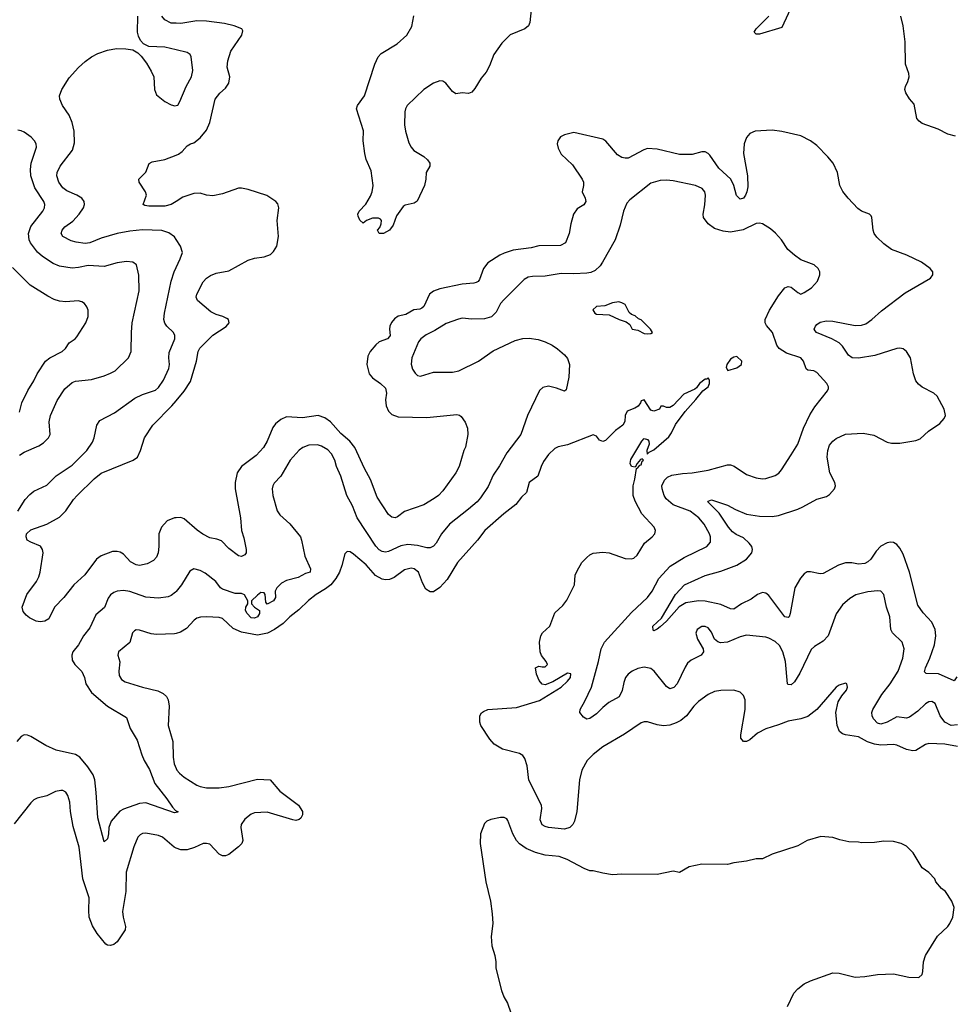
# Model space of a CAD drawing. Header units: inches. Extents: x 1771504 to 1971212, y 471788 to 643615.
# Tile 533 of 587: x 1909021 to 1914876, y 532264 to 538428. Entities that reach past the tile are written whole.
import ezdxf

# ---------------------------------------------------------------- set-up
doc = ezdxf.new("R2010")
doc.units = ezdxf.units.IN
doc.header["$MEASUREMENT"] = 0
doc.layers.add('B9503', color=7, linetype='Continuous')
doc.layers.add('B9513', color=7, linetype='Continuous')

msp = doc.modelspace()

# ---------------------------------------------------------------- linework, layer by layer
at = {"layer": 'B9503', "color": 5}
for points, elevation in [([(1910000, 538238.8), (1909930, 538255.3), (1909830, 538259.7), (1909795.8, 538275.8), (1909776.6, 538296.6), (1909764.1, 538324.1), (1909759.3, 538350), (1909760.3, 538450)], 340), ([(1910000, 538405.5), (1909970, 538406.3), (1909930, 538427.4), (1909910, 538449.7)], 320), ([(1910000, 537052.3), (1909989, 537069), (1909953.6, 537093.6), (1909910, 537108.8), (1909790, 537112.3), (1909710, 537104.8), (1909630, 537089.9), (1909530, 537060.2), (1909459.3, 537030), (1909430, 537026), (1909374.3, 537034.3), (1909343.8, 537043.8), (1909291.8, 537070), (1909281.3, 537090), (1909286.9, 537110), (1909304.4, 537130), (1909352.6, 537167.4), (1909394, 537210), (1909420.4, 537250), (1909427.1, 537270), (1909425.1, 537290), (1909409.7, 537310), (1909378.7, 537330), (1909316.3, 537356.3), (1909290, 537375.3), (1909266, 537410), (1909254, 537450), (1909255.9, 537470), (1909274, 537510), (1909350.8, 537610), (1909363.1, 537656.9), (1909362.4, 537730), (1909350, 537784.5), (1909330, 537829.6), (1909289.8, 537890), (1909272, 537930), (1909270.9, 537950), (1909283.9, 537990), (1909330, 538063.1), (1909390, 538129), (1909430, 538165.3), (1909470, 538194.7), (1909510, 538216.5), (1909570, 538236.9), (1909627.5, 538247.5), (1909686.1, 538246.1), (1909730, 538238.4), (1909760.9, 538220.9), (1909780.3, 538200.3), (1909815.1, 538155.1), (1909844.4, 538104.4), (1909859.5, 538070), (1909865.7, 537990), (1909877.8, 537957.8), (1909930, 537914.9), (1909970, 537894), (1909991.5, 537888.5), (1910000, 537890.7)], 340), ([(1909018.8, 535701.2), (1909050, 535720.3), (1909140.3, 535759.7), (1909170, 535779.5), (1909201.3, 535810), (1909211.2, 535830), (1909206, 535910), (1909214.2, 535950), (1909255.5, 536044.5), (1909302.9, 536117.1), (1909350, 536156), (1909370, 536164.9), (1909470, 536176.1), (1909550, 536198), (1909590, 536213.8), (1909618.7, 536230), (1909701.6, 536310), (1909718.7, 536350), (1909719.7, 536470), (1909725.3, 536530), (1909768.8, 536730), (1909767.6, 536827.6), (1909752.9, 536892.9), (1909729.7, 536909.7), (1909690, 536914.7), (1909630, 536906), (1909550, 536882), (1909450, 536888.1), (1909390, 536875.5), (1909350, 536872.8), (1909270, 536885.6), (1909230, 536900.9), (1909164.3, 536944.3), (1909131.5, 536971.5), (1909088.9, 537030), (1909081.1, 537050), (1909076.8, 537090), (1909090, 537132), (1909166.2, 537230), (1909176, 537250), (1909178, 537270), (1909172, 537290), (1909115.1, 537375.1), (1909089.8, 537450), (1909087.9, 537490), (1909092.8, 537530), (1909126, 537630), (1909125.1, 537650), (1909114.5, 537670), (1909092.2, 537692.2), (1909050, 537722.9), (1909030, 537732), (1909010, 537736.2)], 360), ([(1910000, 537289.2), (1909970, 537269.8), (1909930, 537259.4), (1909830, 537259.3), (1909804, 537264), (1909794.5, 537270), (1909815.1, 537330), (1909808.3, 537350), (1909767.8, 537410), (1909767, 537430), (1909810, 537473.4), (1909831.7, 537528.3), (1909850, 537538), (1909930, 537551.4), (1910000, 537580.3)], 320), ([(1909019.3, 535970), (1909034.8, 536030), (1909072.9, 536107.1), (1909110, 536166.4), (1909130.9, 536210), (1909182.4, 536290), (1909209.9, 536310.1), (1909287.6, 536350), (1909307.8, 536370), (1909330, 536404.9), (1909369.2, 536430), (1909378.3, 536441.7), (1909434.5, 536530), (1909449.5, 536570), (1909449.5, 536610), (1909442, 536630), (1909426, 536650), (1909410, 536660.7), (1909386.7, 536666.7), (1909310, 536662.4), (1909270, 536665.3), (1909236, 536676), (1909196.8, 536696.8), (1909086.2, 536766.2), (1908976.3, 536876.3)], 380), ([(1909009.7, 535350), (1909055.7, 535424.3), (1909084.2, 535455.8), (1909110, 535475.6), (1909190, 535513.4), (1909250, 535571.6), (1909350, 535639), (1909440.4, 535730), (1909476.1, 535783.9), (1909486.4, 535810), (1909503, 535890), (1909522.2, 535917.8), (1909614.3, 535965.7), (1909742.3, 536057.7), (1909790, 536082), (1909870, 536109.2), (1909890, 536124.4), (1909920.7, 536170), (1909955.1, 536244.9), (1909958.8, 536270), (1909954.2, 536310), (1909956.6, 536343.4), (1909990.9, 536430), (1909992.6, 536450), (1909984.2, 536470), (1909941.1, 536510), (1909928.4, 536528.4), (1909922.8, 536550), (1909927, 536590), (1909969.1, 536790.9), (1909987.7, 536850), (1910000, 536875.9)], 340), ([(1910000, 535309.3), (1909990, 535308.8), (1909944.9, 535290), (1909907.6, 535250), (1909892.8, 535210), (1909892.4, 535130), (1909887.1, 535090), (1909876.9, 535063.1), (1909858.3, 535041.7), (1909818.5, 535021.5), (1909770, 535011.8), (1909750, 535014.8), (1909713.6, 535033.6), (1909670, 535081.6), (1909650, 535094.7), (1909630, 535098.9), (1909602.5, 535097.5), (1909530, 535071.5), (1909501.6, 535050), (1909428.5, 534951.5), (1909359.5, 534890), (1909297.8, 534810), (1909238.5, 534750), (1909203, 534677), (1909177.8, 534662.2), (1909150, 534657.7), (1909123.1, 534663.1), (1909082.9, 534682.9), (1909060.7, 534700.7), (1909043.3, 534723.3), (1909037.2, 534750), (1909065.3, 534830), (1909125.7, 534910), (1909140, 534940), (1909149.2, 534970), (1909167.9, 535090), (1909164.7, 535110), (1909152.1, 535132.1), (1909090, 535157), (1909068.7, 535170), (1909060.8, 535190), (1909064.4, 535210), (1909090, 535234.3), (1909191.3, 535268.7), (1909270, 535313.8), (1909310, 535352.9), (1909356.9, 535423.1), (1909380.8, 535450), (1909486.4, 535553.6), (1909530, 535589.3), (1909730.8, 535669.2), (1909757.6, 535690), (1909776.4, 535730), (1909802.6, 535810), (1909854.5, 535890), (1909972.5, 536010), (1910000, 536042.4)], 320), ([(1910000, 534847.9), (1909996.6, 534843.4), (1909970, 534822), (1909950, 534814.7), (1909890, 534806.9), (1909810, 534813.3), (1909710, 534848), (1909670, 534853.5), (1909630, 534849.8), (1909610, 534842.2), (1909590, 534827.8), (1909574.5, 534805.5), (1909551.7, 534748.3), (1909497.2, 534702.8), (1909460, 534620), (1909419.6, 534570), (1909390, 534513.3), (1909352.9, 534470), (1909346.7, 534450), (1909350, 534418.8), (1909365.7, 534390), (1909410, 534348), (1909426.5, 534310), (1909434.9, 534270), (1909470, 534216.5), (1909570.3, 534130), (1909690, 534058.7), (1909712.2, 533990), (1909756.5, 533916.5), (1909785.5, 533825.5), (1909800.6, 533790), (1909834.4, 533734.4), (1909865.8, 533645.8), (1909942.4, 533550), (1909978, 533498), (1909996.4, 533476.4), (1910000, 533474.8)], 340), ([(1910000, 534585.2), (1909990, 534582), (1909878, 534578), (1909843.5, 534583.5), (1909770, 534606.6), (1909750, 534607.8), (1909738.6, 534601.4), (1909727.4, 534590), (1909710.9, 534529.1), (1909639.5, 534470), (1909634.9, 534450), (1909647.7, 534407.7), (1909641.5, 534350), (1909643, 534323), (1909657.6, 534297.6), (1909682, 534282), (1909790, 534249.1), (1909886.3, 534226.3), (1909919.3, 534210), (1909939.5, 534190), (1909950.2, 534170), (1909957.3, 534130), (1909950.3, 534010), (1909980.3, 533910), (1909981.8, 533810), (1909986.9, 533770), (1910000, 533740.9)], 360), ([(1910000, 533464), (1909990, 533462), (1909810, 533524.7), (1909770, 533520.2), (1909670, 533485.8), (1909647.3, 533472.7), (1909592.7, 533410), (1909578.2, 533370), (1909576.9, 533330), (1909570, 533299.3), (1909550, 533281.2), (1909510.5, 533430.5), (1909500.6, 533590), (1909490.5, 533670), (1909479.9, 533699.9), (1909447.4, 533750), (1909396.8, 533810), (1909370, 533828.4), (1909250, 533854.1), (1909184.1, 533884.1), (1909090, 533941.3), (1909070, 533949), (1909050, 533949.8), (1909030, 533940.8), (1909003, 533910)], 340), ([(1910000, 533241.9), (1909986.8, 533246.8), (1909914.7, 533310), (1909890, 533320.9), (1909810, 533335.4), (1909790, 533333), (1909775.4, 533324.6), (1909761.3, 533310), (1909736, 533250), (1909687.8, 533090), (1909685.5, 532970), (1909665.4, 532845.4), (1909667.8, 532810), (1909684, 532750), (1909681.5, 532730), (1909630, 532654), (1909610, 532637.6), (1909590, 532631.6), (1909570, 532634.5), (1909561.1, 532641.1), (1909506.9, 532706.9), (1909476, 532756), (1909456.8, 532810), (1909452.7, 532850), (1909455.3, 532930), (1909416.1, 533050), (1909392.3, 533247.7), (1909355.9, 533375.9), (1909338.9, 533470), (1909334.3, 533530), (1909322, 533570), (1909310, 533592.7), (1909290, 533602.7), (1909278, 533602), (1909244.5, 533595.5), (1909190, 533569.2), (1909130, 533553.2), (1909110, 533544), (1909090, 533524), (1908986.3, 533393.7)], 360)]:
    msp.add_lwpolyline(points, dxfattribs=dict(at, elevation=elevation))
at = {"layer": 'B9513', "color": 5}
for points, elevation in [([(1913871, 538550), (1913790, 538379.7), (1913650, 538338), (1913630, 538338), (1913623, 538343), (1913618, 538350), (1913629.6, 538370), (1913710, 538450.3)], 280), ([(1912221.1, 538490), (1912214, 538410), (1912204.9, 538390), (1912182.8, 538370), (1912090, 538332.8), (1912039.1, 538280.9), (1911989.3, 538210.7), (1911961.8, 538138.2), (1911941.4, 538098.6), (1911910, 538061.2), (1911870, 537997.2), (1911850, 537974), (1911830, 537966), (1911790, 537969), (1911750, 537964), (1911730, 537978), (1911688, 538030), (1911670, 538042), (1911650, 538044), (1911610, 538029.4), (1911550, 537989.6), (1911445.3, 537890), (1911435.3, 537870), (1911432, 537850), (1911430.3, 537769.7), (1911435.8, 537730), (1911456.6, 537656.6), (1911470.2, 537630.2), (1911488.7, 537608.7), (1911550, 537571.7), (1911572.7, 537550), (1911588, 537530), (1911587.7, 537510), (1911564.9, 537470), (1911563.8, 537430), (1911554.9, 537390), (1911507.9, 537292.1), (1911490, 537278.9), (1911434, 537266), (1911421.8, 537258.2), (1911379.2, 537200.8), (1911357.8, 537142.2), (1911335.5, 537110), (1911298, 537090), (1911269.7, 537089.7), (1911260.9, 537110), (1911274, 537126), (1911282.4, 537150), (1911285.1, 537170), (1911279.1, 537179.1), (1911265.8, 537185.8), (1911230, 537185.6), (1911191.3, 537170), (1911170, 537154), (1911150, 537172.7), (1911138.6, 537198.6), (1911136.9, 537210), (1911144.7, 537230), (1911186.4, 537273.6), (1911217.2, 537322.8), (1911227.3, 537350), (1911234.2, 537390), (1911221, 537481), (1911190, 537552.3), (1911180.2, 537590), (1911170.7, 537670), (1911172.2, 537732.2), (1911128.4, 537870), (1911135.1, 537890), (1911178, 537950), (1911244.4, 538150), (1911265.4, 538194.6), (1911283.7, 538216.3), (1911383.6, 538276.4), (1911444.4, 538330), (1911475, 538385), (1911488, 538452)], 280), ([(1910000, 537580.3), (1910013.9, 537586.1), (1910037.5, 537602.5), (1910070, 537638), (1910090, 537651.1), (1910110, 537657.6), (1910150, 537689.1), (1910190, 537735.8), (1910210, 537784), (1910244.4, 537930), (1910272.7, 537967.3), (1910310, 537999.5), (1910329.1, 538030.9), (1910336.5, 538070), (1910319.2, 538130), (1910323.1, 538170), (1910342.7, 538230), (1910411.5, 538330), (1910417.2, 538357.2), (1910411.1, 538371.1), (1910364, 538390), (1910303, 538403), (1910190, 538417.7), (1910130, 538420.7), (1910030, 538404.6), (1910000, 538405.5)], 320), ([(1914877.5, 537697.5), (1914829, 537710), (1914770, 537742), (1914670, 537778.7), (1914650, 537791.6), (1914635.8, 537810), (1914618.2, 537898.2), (1914590, 537933.2), (1914567.6, 537970), (1914560.7, 537990), (1914564.2, 538010), (1914579.6, 538040.4), (1914587.6, 538070), (1914585, 538090), (1914564.6, 538150), (1914562, 538290), (1914549.8, 538390.2), (1914536.4, 538450)], 280), ([(1910000, 537890.7), (1910010, 537893.4), (1910023.9, 537916.1), (1910063.5, 538010), (1910096.4, 538070), (1910104.4, 538110), (1910094.3, 538194.3), (1910087, 538210), (1910070, 538222.4), (1910000, 538238.8)], 340), ([(1914886.5, 534313.5), (1914870, 534289.2), (1914771.9, 534331.9), (1914694.9, 534334.9), (1914684.2, 534344.2), (1914688.9, 534370), (1914716, 534430), (1914745.6, 534514.4), (1914753.6, 534570), (1914751.1, 534610), (1914730, 534656.8), (1914675.2, 534715.2), (1914641.5, 534761.5), (1914589.8, 534970), (1914550, 535080.7), (1914530, 535119.7), (1914510, 535143), (1914490, 535154), (1914470, 535156.9), (1914450, 535152.4), (1914410, 535131.1), (1914380.5, 535099.5), (1914348.1, 535050), (1914330, 535033.6), (1914310, 535024.2), (1914270, 535019.8), (1914228.3, 535028.3), (1914190, 535028.1), (1914146.4, 535013.6), (1914050, 534960.8), (1914030, 534958.2), (1913970, 534971.1), (1913950, 534971.2), (1913930, 534958.7), (1913907.9, 534932.1), (1913871.4, 534870), (1913843.1, 534710), (1913836.4, 534690), (1913830, 534684.7), (1913809.7, 534690), (1913710, 534822), (1913690, 534836.9), (1913670, 534841.1), (1913638, 534830), (1913599.3, 534800.7), (1913538.4, 534770), (1913490, 534736.9), (1913470, 534738.5), (1913410, 534765.8), (1913310, 534788.4), (1913269.4, 534790.6), (1913190, 534776.5), (1913148.1, 534751.9), (1913070, 534663), (1913030, 534627.6), (1913010, 534612.3), (1912990, 534602.7), (1912985.6, 534605.6), (1912982.4, 534630), (1913038, 534682), (1913125.8, 534830), (1913182.2, 534890), (1913310, 534947.7), (1913410, 534974.6), (1913510, 535012), (1913570, 535050.2), (1913602, 535090), (1913608, 535110), (1913602, 535130), (1913587, 535150), (1913550, 535183.1), (1913504.3, 535204.3), (1913481.4, 535221.4), (1913456.5, 535250), (1913399.1, 535339.1), (1913345.6, 535390), (1913328.6, 535410), (1913330, 535414), (1913350, 535421.7), (1913370, 535415.8), (1913450, 535388.1), (1913500.8, 535360.8), (1913570, 535333), (1913650, 535318.8), (1913730, 535317.8), (1913770, 535324.7), (1913890, 535363.9), (1913922.5, 535377.5), (1914010, 535426.7), (1914070, 535443.2), (1914090, 535455.6), (1914119.7, 535490), (1914125.7, 535510), (1914121.7, 535530), (1914091.5, 535591.5), (1914075.3, 535690), (1914078.9, 535730), (1914090, 535763.8), (1914109.9, 535790.1), (1914130, 535806.3), (1914190, 535832.6), (1914299.4, 535839.4), (1914366.5, 535826.5), (1914450, 535783.6), (1914476.7, 535776.7), (1914530, 535776.5), (1914630, 535792.8), (1914656.1, 535803.9), (1914708.2, 535851.8), (1914780.6, 535899.4), (1914807, 535930), (1914815.1, 535950), (1914806, 535990), (1914763.7, 536070), (1914742.7, 536090), (1914668.2, 536128.2), (1914646.2, 536146.2), (1914630, 536167.6), (1914613.8, 536210), (1914595.8, 536310), (1914572, 536350), (1914550, 536366.2), (1914530, 536370.8), (1914510, 536368.9), (1914373.8, 536326.2), (1914270, 536308.9), (1914230.7, 536310.7), (1914207.5, 536327.5), (1914170, 536384.2), (1914150, 536403.7), (1914104, 536430), (1914007.6, 536470), (1913999.8, 536479.8), (1913994, 536490), (1914001, 536510), (1914010, 536519), (1914030, 536533.7), (1914070, 536542.3), (1914110, 536541.1), (1914250, 536512.9), (1914290, 536515.6), (1914315.6, 536524.4), (1914354.3, 536550), (1914414.9, 536605.1), (1914562.3, 536717.7), (1914720.7, 536810), (1914736.2, 536830), (1914736.2, 536850), (1914719.6, 536870), (1914664.5, 536910), (1914572.6, 536952.6), (1914476.9, 536990), (1914430, 537023.9), (1914385.6, 537065.6), (1914368.8, 537090), (1914361.8, 537110), (1914354.7, 537190), (1914350, 537199.3), (1914339.3, 537210), (1914290, 537229.7), (1914266.1, 537246.1), (1914205.1, 537310), (1914172.2, 537352.2), (1914152.8, 537390), (1914138.7, 537470), (1914111.5, 537530), (1914079.6, 537570), (1914010, 537639.7), (1913970, 537669.6), (1913910, 537699.7), (1913790, 537728.3), (1913730, 537736.4), (1913624.7, 537730), (1913590, 537714.5), (1913569.1, 537690.9), (1913554.9, 537650), (1913550.2, 537589.8), (1913576.6, 537450), (1913577.9, 537382.1), (1913572.5, 537350), (1913563.2, 537330), (1913550, 537311.3), (1913530, 537304.7), (1913507.9, 537327.9), (1913490.6, 537390), (1913470.6, 537430), (1913397.5, 537497.5), (1913339.6, 537579.6), (1913329.9, 537589.9), (1913310, 537599.4), (1913290, 537600.3), (1913230, 537584.2), (1913150, 537583.7), (1913010, 537616.2), (1912950, 537620.4), (1912926.2, 537613.8), (1912830, 537561.2), (1912810, 537559.8), (1912790, 537564.4), (1912762.3, 537582.3), (1912690, 537667.2), (1912670, 537679.8), (1912490, 537720.5), (1912430, 537707.6), (1912405.5, 537694.5), (1912388.7, 537670), (1912385.7, 537650), (1912390, 537622.8), (1912410, 537586.4), (1912480, 537520), (1912542, 537430), (1912550.3, 537410), (1912550.4, 537390), (1912541.3, 537350), (1912560.3, 537310), (1912563.6, 537290), (1912552, 537268), (1912510, 537242.6), (1912487.9, 537210), (1912470.4, 537150.4), (1912460.4, 537090), (1912436.4, 537030), (1912406.4, 537013.6), (1912270, 537012.5), (1912221, 536999), (1912110, 536983.8), (1912053.9, 536966.1), (1912026.4, 536953.6), (1911950, 536905.1), (1911923.6, 536870), (1911898, 536802), (1911890.3, 536789.7), (1911878, 536782), (1911862.8, 536777.2), (1911790, 536772), (1911650, 536742.7), (1911610, 536728.4), (1911585.3, 536710), (1911550, 536632), (1911538.6, 536621.4), (1911525.1, 536614.9), (1911488.2, 536611.8), (1911438.3, 536581.7), (1911390, 536572), (1911365.8, 536554.2), (1911348, 536532), (1911338, 536510), (1911335.5, 536490), (1911339.6, 536450), (1911336.4, 536443.6), (1911322, 536430), (1911270.4, 536410), (1911250, 536392.4), (1911214.9, 536350), (1911199.7, 536320.3), (1911193.6, 536270), (1911209, 536210), (1911230, 536185.7), (1911279.3, 536150), (1911310, 536120.7), (1911316.9, 536090), (1911311.4, 536048.6), (1911314.7, 536010), (1911330, 535976.4), (1911350, 535955.6), (1911390, 535941.8), (1911570, 535938.3), (1911756.1, 535956.1), (1911772.5, 535952.5), (1911783.4, 535943.4), (1911808.3, 535908.3), (1911823, 535870), (1911825.5, 535830), (1911810.6, 535750.6), (1911800.5, 535730), (1911771.5, 535630), (1911751.5, 535590), (1911670, 535477.6), (1911643.1, 535450), (1911614.4, 535430), (1911550, 535391.5), (1911430.3, 535349.7), (1911384.7, 535315.3), (1911370, 535309.7), (1911350, 535313.6), (1911330, 535329.6), (1911258, 535438), (1911216.4, 535550), (1911178.8, 535618.8), (1911117.8, 535750), (1911087.7, 535790), (1911030, 535837.7), (1910965.5, 535910), (1910930, 535936.1), (1910890, 535949), (1910790, 535935.9), (1910690, 535942), (1910654.9, 535925.1), (1910622.3, 535897.7), (1910606.2, 535873.8), (1910570.2, 535790), (1910546.5, 535750), (1910500.4, 535699.6), (1910410.2, 535629.8), (1910382.3, 535590), (1910369.1, 535530), (1910369.1, 535490), (1910403.2, 535310), (1910408.9, 535230), (1910423.6, 535183.6), (1910438.4, 535110), (1910439.1, 535090), (1910430, 535077.2), (1910410, 535066.6), (1910390, 535072), (1910330, 535117.6), (1910284.4, 535164.4), (1910255.8, 535175.8), (1910210, 535184.8), (1910167.1, 535207.1), (1910131.5, 535231.5), (1910050, 535302.8), (1910030, 535310.7), (1910000, 535309.3)], 320), ([(1914890, 534012.5), (1914850, 534009.9), (1914810.9, 534030), (1914781.8, 534070), (1914750, 534147.6), (1914730, 534159.1), (1914710, 534156.8), (1914690, 534145.7), (1914641.6, 534098.4), (1914590, 534060.4), (1914570, 534056), (1914510, 534063.5), (1914450, 534029.9), (1914410, 534017.7), (1914390, 534023.7), (1914364.1, 534050), (1914356.2, 534070), (1914354.6, 534090), (1914361, 534110), (1914416.4, 534203.6), (1914469.8, 534270), (1914518.8, 534350), (1914547.9, 534430), (1914556.8, 534490), (1914543.5, 534530), (1914483.5, 534590), (1914472.4, 534610), (1914466.8, 534690), (1914445.8, 534750), (1914429.8, 534829.8), (1914410, 534849.6), (1914390, 534852.4), (1914330, 534845.7), (1914253.7, 534826.3), (1914215.9, 534804.1), (1914170, 534764.5), (1914131.7, 534708.3), (1914081.7, 534570), (1914050, 534537.4), (1913995.3, 534504.7), (1913974.1, 534485.9), (1913902.7, 534337.3), (1913870, 534281.6), (1913850, 534264.7), (1913830, 534265.1), (1913827.2, 534270), (1913813.7, 534410), (1913797.7, 534470), (1913775.8, 534510), (1913750, 534535.8), (1913710, 534556.8), (1913690, 534562), (1913570, 534575), (1913530, 534564.5), (1913450, 534529.8), (1913407.5, 534527.5), (1913390, 534533), (1913369.7, 534549.7), (1913350, 534592.7), (1913330, 534619.6), (1913310, 534629.6), (1913290, 534629.6), (1913261.6, 534610), (1913252.8, 534587.2), (1913262.4, 534550), (1913298, 534490), (1913300.5, 534470), (1913284.9, 534450), (1913222.7, 534417.3), (1913201.1, 534398.9), (1913185, 534375), (1913135.9, 534270), (1913114, 534246), (1913090, 534239.7), (1913070, 534252.4), (1912990.8, 534350), (1912970, 534366.4), (1912930, 534375.3), (1912890, 534366.8), (1912853.7, 534350), (1912829.4, 534330.6), (1912812.8, 534310), (1912801.7, 534278.3), (1912792.4, 534227.6), (1912772, 534188), (1912707.2, 534152.8), (1912670, 534122.7), (1912630, 534081.4), (1912590, 534054), (1912570, 534049.8), (1912550, 534060.4), (1912527.2, 534090), (1912528.7, 534110), (1912558.5, 534161.5), (1912599.2, 534250), (1912643.7, 534410), (1912659.8, 534490), (1912681.5, 534530), (1912850, 534716.5), (1912950.8, 534810), (1912978.8, 534850), (1913021.8, 534930), (1913092.8, 535007.2), (1913178.9, 535061.1), (1913320.7, 535130), (1913343.3, 535156.7), (1913345.1, 535190), (1913337.8, 535210), (1913305.3, 535270), (1913271.7, 535310), (1913217.7, 535350), (1913109.9, 535389.9), (1913067.7, 535427.7), (1913054.4, 535450), (1913041.2, 535490), (1913040.3, 535510), (1913055.5, 535544.5), (1913075.4, 535564.6), (1913102.9, 535577.1), (1913170, 535587.6), (1913230, 535590.2), (1913330, 535607.1), (1913450, 535640.3), (1913470, 535640.3), (1913492.9, 535632.9), (1913570, 535581.3), (1913630, 535560.4), (1913670, 535552.7), (1913690, 535554.4), (1913750, 535574.9), (1913771.1, 535588.9), (1913789.5, 535610), (1913850, 535704), (1913890, 535770.7), (1913926.4, 535870), (1913966.5, 535953.5), (1913996.9, 536003.1), (1914076, 536104), (1914082, 536118), (1914083.5, 536130), (1914073.3, 536150), (1914010, 536218), (1913990, 536229.7), (1913953.8, 536233.8), (1913942.3, 536242.3), (1913926.6, 536290), (1913909.2, 536310), (1913819.8, 536339.8), (1913774.7, 536370), (1913759.7, 536390), (1913731.6, 536470), (1913693.9, 536513.9), (1913686.4, 536530), (1913687, 536550), (1913713.4, 536610), (1913770, 536698.2), (1913810, 536748.1), (1913830, 536756.9), (1913850, 536753.4), (1913890, 536720.3), (1913910, 536710.4), (1913930, 536720.4), (1913976, 536750), (1914013.2, 536790), (1914029, 536830), (1914028.7, 536850), (1914018, 536870), (1913992.9, 536892.9), (1913910, 536925.2), (1913870, 536954), (1913828.7, 536990), (1913789.2, 537050), (1913751.7, 537091.7), (1913718.9, 537118.9), (1913669.5, 537149.5), (1913650, 537154), (1913630, 537151.5), (1913548.4, 537111.6), (1913470, 537097.6), (1913423, 537103), (1913370, 537119.8), (1913329.2, 537149.2), (1913300.9, 537190), (1913298, 537210), (1913309.5, 537269.5), (1913314, 537330), (1913309.5, 537350), (1913291.8, 537370), (1913250, 537389.6), (1913110, 537419.3), (1913070, 537423.5), (1913030, 537420.3), (1912970, 537403.5), (1912840.2, 537299.8), (1912821.6, 537278.4), (1912800.3, 537230), (1912778, 537142), (1912747.6, 537050), (1912669.1, 536910), (1912652.9, 536887.1), (1912621.5, 536858.5), (1912594.6, 536845.4), (1912570, 536841), (1912490, 536836), (1912410, 536839), (1912310, 536822), (1912230, 536820.8), (1912204.2, 536815.8), (1912178.4, 536801.6), (1912050, 536674.3), (1912030, 536651.1), (1912002.3, 536597.7), (1911972.9, 536567.1), (1911930, 536555.8), (1911850, 536552.8), (1911790, 536558.2), (1911766.4, 536553.6), (1911690, 536525.3), (1911618.2, 536481.8), (1911564.4, 536455.6), (1911531.1, 536430), (1911517.1, 536410), (1911475.1, 536310), (1911471, 536271), (1911480.2, 536240.2), (1911495.3, 536215.3), (1911510, 536200.4), (1911530, 536196.5), (1911610, 536221.3), (1911730, 536221.5), (1911770, 536230.3), (1911892.3, 536290), (1911984.4, 536355.6), (1912120.9, 536419.1), (1912170, 536432.8), (1912210, 536433.8), (1912265.7, 536425.7), (1912310, 536411.7), (1912353.4, 536390), (1912387.8, 536367.8), (1912430.6, 536330), (1912450, 536306), (1912461.3, 536270), (1912457.4, 536190), (1912441, 536110), (1912430, 536101.2), (1912381.1, 536121.1), (1912330, 536133), (1912294.9, 536125.1), (1912274.3, 536105.7), (1912198.9, 535950), (1912157.8, 535830), (1912070, 535715.6), (1912024.6, 535635.4), (1911984.5, 535575.5), (1911953.7, 535506.3), (1911905.4, 535434.6), (1911884.6, 535410), (1911830, 535362.5), (1911710.1, 535269.9), (1911660.8, 535210), (1911628.5, 535151.5), (1911610, 535131.2), (1911590, 535122.4), (1911570, 535121.1), (1911510, 535136.3), (1911450, 535142.4), (1911405.5, 535134.5), (1911330, 535098.8), (1911310, 535094.5), (1911290, 535098.7), (1911270, 535109.8), (1911250, 535131), (1911133.6, 535310), (1911104.8, 535384.8), (1911067.5, 535450), (1911030.5, 535570), (1911003.9, 535630), (1910994, 535670), (1910971.6, 535710), (1910950, 535734.5), (1910910, 535758.7), (1910885.7, 535765.7), (1910830, 535764.2), (1910793, 535750), (1910770, 535732.8), (1910714, 535670), (1910655.3, 535570), (1910614, 535526), (1910604.6, 535510), (1910600.8, 535490), (1910605, 535450), (1910632.3, 535352.3), (1910650, 535328.7), (1910711, 535271), (1910777.6, 535190), (1910785.3, 535170), (1910804.7, 535070), (1910841.1, 534990), (1910838, 534970), (1910810, 534961.7), (1910764.3, 534935.7), (1910690, 534915.9), (1910660.1, 534899.9), (1910630.3, 534870), (1910620.4, 534850), (1910621.6, 534810), (1910610.4, 534790), (1910570, 534769.5), (1910560.9, 534780.9), (1910557.2, 534830), (1910550, 534839), (1910530, 534841.2), (1910510, 534825.2), (1910471, 534790), (1910470.8, 534770), (1910491, 534750), (1910522.8, 534730), (1910522.4, 534710), (1910510, 534688.6), (1910490, 534680.4), (1910470, 534683.9), (1910444.7, 534710), (1910435.1, 534730), (1910437.2, 534750), (1910448.7, 534770), (1910448.7, 534790), (1910427, 534827), (1910410, 534834.5), (1910370, 534834.7), (1910290, 534862.7), (1910278.7, 534870), (1910247.8, 534910), (1910182, 534962), (1910150, 534979.7), (1910110, 534989.6), (1910085.1, 534974.9), (1910032.8, 534890), (1910000, 534847.9)], 340), ([(1910000, 536042.4), (1910050, 536101.3), (1910090, 536161.7), (1910127.1, 536290), (1910137.9, 536350), (1910148.1, 536371.9), (1910230, 536452.3), (1910312.8, 536507.2), (1910331.1, 536530), (1910327.8, 536550), (1910317.8, 536557.8), (1910292.7, 536570), (1910250, 536581.3), (1910217.8, 536597.8), (1910133.5, 536670), (1910126.4, 536690), (1910129.8, 536710), (1910170, 536787), (1910190.5, 536809.5), (1910214.8, 536825.2), (1910250, 536840.7), (1910330, 536854.7), (1910450, 536922.4), (1910490, 536934.7), (1910550, 536943.5), (1910590, 536958.5), (1910610, 536976.5), (1910629.8, 537010), (1910641.1, 537070), (1910632.9, 537170), (1910642, 537250), (1910635.9, 537275.9), (1910624, 537290), (1910566.8, 537326.8), (1910450, 537365.2), (1910410, 537373.2), (1910390, 537372.3), (1910290, 537336.9), (1910230, 537326), (1910190.4, 537329.6), (1910150, 537341.1), (1910110, 537339.7), (1910042.9, 537317.1), (1910000, 537289.2)], 320), ([(1910000, 536875.9), (1910025.7, 536930), (1910039.7, 536970), (1910028.2, 537010), (1910000, 537052.3)], 340), ([(1914890, 533877.5), (1914810, 533891.3), (1914710, 533896.4), (1914689.3, 533890.7), (1914630, 533853.3), (1914610, 533849.8), (1914570, 533858.5), (1914510, 533886.2), (1914490.6, 533890.6), (1914410, 533885), (1914370, 533891.3), (1914327.7, 533907.7), (1914270, 533938.9), (1914190, 533949.8), (1914170, 533956.9), (1914152.6, 533972.6), (1914136.8, 534010), (1914129.7, 534090.3), (1914142.7, 534157.3), (1914165.4, 534194.6), (1914196, 534230), (1914202, 534250), (1914198, 534270), (1914190, 534274), (1914150, 534261.2), (1914130, 534249), (1914010.2, 534109.8), (1913954.3, 534065.7), (1913910, 534050.8), (1913830, 534037.2), (1913770, 534012.4), (1913690, 533988.5), (1913638.9, 533961.1), (1913590, 533918.7), (1913570, 533909.6), (1913550, 533909.6), (1913534.5, 533930), (1913533.3, 533950), (1913561, 534110), (1913560.5, 534170), (1913550, 534197.2), (1913530, 534217), (1913491.2, 534231.2), (1913410, 534228.4), (1913370, 534221), (1913330, 534202.6), (1913270, 534160.4), (1913239, 534130), (1913193.1, 534070), (1913158.6, 534041.4), (1913130, 534025.3), (1913090, 534012), (1913050, 534007.8), (1913010, 534013.1), (1912950, 534032.8), (1912930, 534033), (1912910, 534026.3), (1912805.1, 533954.9), (1912670, 533876.4), (1912610, 533828.4), (1912571.6, 533790), (1912539.6, 533730), (1912525.2, 533670), (1912508.3, 533470), (1912492.8, 533410), (1912483.2, 533390), (1912463.1, 533370), (1912430, 533359.9), (1912331, 533371), (1912310, 533376.2), (1912290, 533387.4), (1912278.5, 533418.5), (1912288.2, 533490), (1912286, 533510), (1912207.4, 533667.4), (1912197.3, 533757.3), (1912183, 533803), (1912170, 533821), (1912150, 533834.4), (1912041.7, 533861.7), (1911991.4, 533891.4), (1911964.3, 533924.3), (1911908, 534010), (1911899.8, 534030), (1911900.5, 534070), (1911911.8, 534088.2), (1911923.1, 534096.9), (1911951.4, 534108.6), (1912130, 534121.3), (1912275.1, 534164.9), (1912409.6, 534250), (1912450, 534285.7), (1912467.8, 534310), (1912470, 534332.3), (1912450, 534336.4), (1912358, 534282), (1912310, 534264.2), (1912290, 534267.4), (1912271.8, 534290), (1912254.8, 534330), (1912250, 534370.8), (1912270, 534381.1), (1912290, 534375.8), (1912310, 534377.3), (1912324.4, 534390), (1912315.7, 534410), (1912287.5, 534447.5), (1912278.8, 534470), (1912275.2, 534530), (1912281.6, 534570), (1912293.1, 534590), (1912338.9, 534630), (1912370, 534715.3), (1912419.7, 534760.3), (1912445.8, 534794.2), (1912493, 534890), (1912496.8, 534950), (1912510, 534978.4), (1912539.4, 535030), (1912570, 535060.2), (1912590, 535077.4), (1912610, 535087), (1912670, 535094.9), (1912710.8, 535090), (1912810, 535055.6), (1912847.7, 535052.3), (1912863.8, 535056.2), (1912885.4, 535074.6), (1912931.2, 535150), (1912979.6, 535190), (1912996.9, 535210), (1912999.7, 535230), (1912991.3, 535250), (1912915, 535335), (1912872.7, 535412.7), (1912860.3, 535450), (1912859.8, 535510), (1912871.6, 535551.6), (1912881.2, 535618.8), (1912890, 535622), (1912901.7, 535638.3), (1912910, 535640.4), (1912917, 535663), (1912924, 535670), (1912917.5, 535677.5), (1912906.5, 535673.5), (1912884.9, 535650), (1912872.7, 535627.3), (1912849.5, 535630), (1912841.6, 535650), (1912845.6, 535674.4), (1912914.5, 535790), (1912930, 535805.5), (1912950, 535800.5), (1912959.3, 535790), (1912961.3, 535770), (1912945.5, 535730), (1912947.3, 535707.3), (1912960.1, 535719.9), (1912990, 535734.9), (1913083.3, 535816.7), (1913099.7, 535840.3), (1913125.9, 535894.1), (1913184.8, 535975.2), (1913253, 536050), (1913295.6, 536104.4), (1913328.7, 536130), (1913338, 536150), (1913338, 536170), (1913330, 536186), (1913322, 536178), (1913310, 536177.2), (1913276, 536150), (1913257.3, 536122.7), (1913245.7, 536114.3), (1913177.6, 536082.4), (1913110, 536013.2), (1913090, 535999), (1913070, 535999), (1913050, 536008), (1913032.7, 536007.3), (1913024.7, 535990), (1912990, 535976), (1912970, 535982.7), (1912930, 536048.7), (1912910, 536042), (1912906.7, 536030), (1912890.9, 536009.1), (1912870, 535995), (1912822.8, 535977.2), (1912810.3, 535950), (1912808, 535912), (1912794.8, 535890), (1912750, 535856.2), (1912686.2, 535793.8), (1912670, 535787), (1912650, 535795.1), (1912630, 535821.2), (1912610, 535829.6), (1912450, 535765.7), (1912390, 535754), (1912370, 535743), (1912330, 535704.7), (1912298.7, 535661.3), (1912283.6, 535630), (1912264.6, 535570), (1912209.4, 535530.6), (1912192.8, 535467.2), (1912162.1, 535437.9), (1912127, 535393), (1912050, 535335.1), (1911932.2, 535230), (1911886.7, 535170), (1911761.3, 535030), (1911695.9, 534924.1), (1911650, 534874), (1911610, 534846.6), (1911590, 534845.1), (1911563.3, 534863.3), (1911541.8, 534901.8), (1911517.4, 534970), (1911490.7, 534990.7), (1911470, 534993.7), (1911430, 534984), (1911364.4, 534935.6), (1911336.3, 534923.7), (1911310, 534920.7), (1911290, 534924.4), (1911247.3, 534947.3), (1911190, 535014.7), (1911110, 535081.6), (1911090, 535097), (1911070, 535099.3), (1911055.5, 535084.5), (1911038, 535010), (1911022.3, 534970), (1911000.3, 534930), (1910967.6, 534890), (1910935.9, 534864.1), (1910876.4, 534830), (1910827.6, 534792.4), (1910767.5, 534732.5), (1910712.2, 534690), (1910670, 534648.3), (1910616.4, 534610), (1910572.9, 534587.1), (1910510, 534574.3), (1910410, 534594.1), (1910357.2, 534617.2), (1910290, 534678.3), (1910270, 534684.7), (1910190, 534688.7), (1910152.6, 534687.4), (1910130, 534681.1), (1910112.1, 534667.9), (1910064.6, 534615.4), (1910026.4, 534593.6), (1910000, 534585.2)], 360), ([(1910000, 533740.9), (1910004.9, 533730), (1910021.1, 533710), (1910050, 533686), (1910130, 533636), (1910150, 533626.3), (1910190, 533619), (1910270, 533618.9), (1910330, 533626.3), (1910510, 533673.4), (1910588.4, 533668.4), (1910650, 533598), (1910764.9, 533510), (1910790.7, 533470), (1910791, 533450), (1910781, 533430), (1910770, 533421.2), (1910750, 533415.1), (1910730, 533418.4), (1910570, 533467.1), (1910490, 533462.4), (1910470, 533454.7), (1910430, 533423.6), (1910407.2, 533390), (1910404.2, 533370), (1910417.4, 533290), (1910410.3, 533270), (1910391.1, 533248.9), (1910330, 533202.6), (1910310, 533193.7), (1910290, 533192.6), (1910270, 533203.5), (1910210, 533266), (1910190, 533271.3), (1910170, 533269.7), (1910115.1, 533244.9), (1910070, 533230.9), (1910030, 533230.8), (1910000, 533241.9)], 360), ([(1910000, 533474.8), (1910010.2, 533470.2), (1910010, 533466), (1910000, 533464)], 340), ([(1913826.6, 532250), (1913865.7, 532334.3), (1913890, 532360.8), (1913930, 532391.3), (1913969.5, 532410), (1914110, 532460.7), (1914150, 532458.8), (1914250, 532433.4), (1914310, 532437.3), (1914390.3, 532450.3), (1914490, 532454), (1914586, 532434), (1914649, 532431), (1914668.7, 532450), (1914674, 532470), (1914677.2, 532530), (1914689, 532570), (1914765.2, 532690), (1914830, 532751), (1914842.7, 532770), (1914860.9, 532810), (1914869.2, 532870), (1914854, 532910), (1914815.3, 532970), (1914789.3, 532989.3), (1914755.3, 533030), (1914748.7, 533050), (1914710, 533088.7), (1914670, 533118), (1914611.9, 533211.9), (1914570, 533253.2), (1914538, 533270), (1914490, 533282.7), (1914430, 533285.2), (1914370, 533277.2), (1914290, 533274), (1914270, 533279), (1914210, 533281.2), (1914152.9, 533292.9), (1914110, 533309), (1914034.6, 533314.6), (1913950, 533288.7), (1913890, 533255.3), (1913730, 533204), (1913670, 533175.3), (1913630, 533175.3), (1913570, 533159), (1913490, 533149), (1913450, 533139), (1913290, 533141.2), (1913210, 533125.2), (1913150, 533089.2), (1913110, 533097.2), (1913010, 533077.2), (1912790, 533079), (1912730, 533075.3), (1912670, 533084), (1912610, 533099), (1912590, 533099), (1912553.6, 533113.6), (1912448, 533170), (1912398, 533190), (1912310, 533198.4), (1912250, 533214.3), (1912190, 533238.3), (1912150, 533267.8), (1912131.2, 533290), (1912107.8, 533330), (1912075.3, 533415.3), (1912070, 533424), (1912052.9, 533432.9), (1912030, 533434), (1911970, 533420.9), (1911944.7, 533410), (1911930, 533395.3), (1911904.9, 533330), (1911903, 533270), (1911939.1, 533030), (1911966.8, 532910), (1911978.8, 532830), (1911982.8, 532770), (1911970.9, 532689.1), (1911976, 532630), (1911994.8, 532570), (1912001, 532530), (1912001, 532490), (1912036, 532350), (1912050.8, 532310), (1912074.8, 532270), (1912094, 532210)], 380)]:
    msp.add_lwpolyline(points, dxfattribs=dict(at, elevation=elevation))
at = {"layer": 'B9513', "color": 5, "elevation": 360}
for points in [[(1912770, 536660.9), (1912730, 536656), (1912682.8, 536637.2), (1912630, 536632.3), (1912607.7, 536612.3), (1912621, 536590), (1912630, 536584), (1912710, 536581), (1912772, 536550), (1912816.3, 536536.3), (1912838.5, 536518.5), (1912854, 536490), (1912890, 536484.9), (1912930, 536463.1), (1912950, 536460.5), (1912970, 536464), (1912982, 536470), (1912968.7, 536490), (1912910, 536548), (1912894.6, 536554.6), (1912872.9, 536572.9), (1912850, 536582), (1912835.1, 536595.1), (1912810, 536644), (1912790, 536656)], [(1913510, 536319), (1913490, 536314), (1913470, 536302), (1913446, 536270), (1913442, 536250), (1913452, 536232), (1913510, 536247.2), (1913538, 536270), (1913541.2, 536290)]]:
    msp.add_lwpolyline(points, close=True, dxfattribs=at)

doc.saveas('drawing.dxf')
